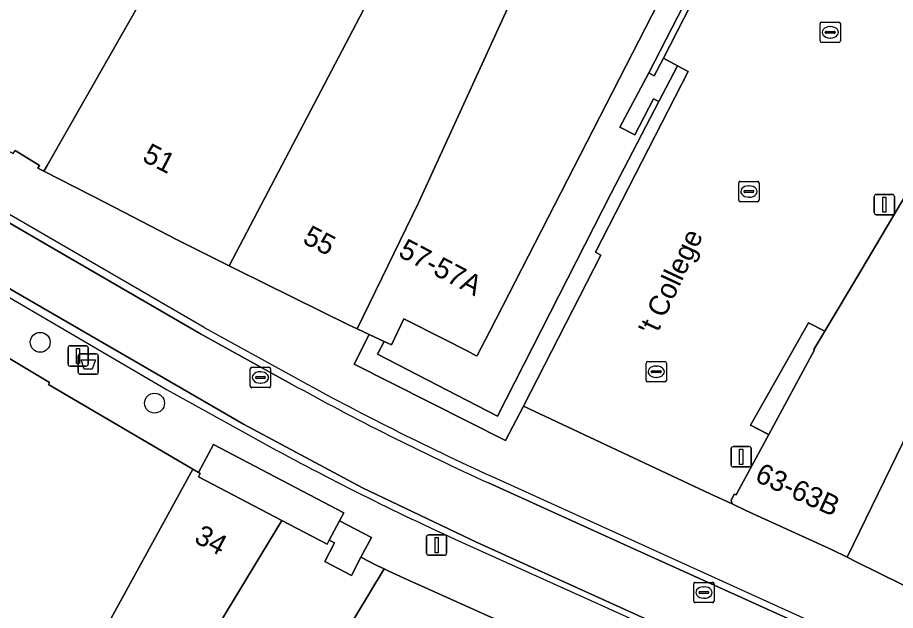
# Model space of a CAD drawing. Extents: x 161087 to 161926, y 382572 to 383873.
# Drawn here: x 161551.15 to 161594.31, y 383032.06 to 383061.22 of the extents above; entities that cross this region are included whole.
import ezdxf

# ---------------------------------------------------------------- set-up
doc = ezdxf.new("R2010")
doc.units = 0
for name, color, linetype in [('IMGEO_Afvalbak', 7, 'Continuous'), ('IMGEO_Boom', 7, 'Continuous'), ('IMGEO_Hek', 7, 'Continuous'), ('IMGEO_Kolk', 7, 'Continuous'), ('IMGEO_Lichtmast', 7, 'Continuous'), ('IMGEO_Lijnafwatering', 7, 'Continuous'), ('IMGEO_Openbare_ruimte_label', 7, 'Continuous'), ('IMGEO_Pand', 7, 'Continuous'), ('IMGEO_Pand_nummerreeks', 7, 'Continuous'), ('IMGEO_Rioolput', 7, 'Continuous'), ('IMGEO_Voetgangersgebied_gesloten', 7, 'Continuous'), ('IMGEO_Voetgangersgebied_open', 7, 'Continuous'), ('IMGEO_Voetpad_op_trap', 7, 'Continuous')]:
    doc.layers.add(name, color=color, linetype=linetype)

msp = doc.modelspace()

# ---------------------------------------------------------------- linework, layer by layer
at = {"layer": 'IMGEO_Afvalbak'}
for p, q in [((161554.133, 383043.775), (161554.133, 383044.575)), ((161554.133, 383044.575), (161554.133, 383043.775)), ((161554.233, 383044.675), (161555.023, 383044.675)), ((161555.023, 383044.675), (161554.233, 383044.675)), ((161555.123, 383044.575), (161555.123, 383043.775)), ((161555.123, 383043.775), (161555.123, 383044.575)), ((161555.023, 383043.675), (161554.233, 383043.675)), ((161554.233, 383043.675), (161555.023, 383043.675))]:
    msp.add_line(p, q, dxfattribs=at)
msp.add_lwpolyline([(161554.276, 383044.389), (161554.98, 383044.389), (161554.831, 383043.919), (161554.425, 383043.919), (161554.276, 383044.389)], dxfattribs=at)
for centre, start, end in [((161554.233, 383044.575), 90, 180), ((161554.233, 383044.575), 90, 180), ((161555.023, 383044.575), 0, 90), ((161555.023, 383044.575), 360, 90), ((161554.233, 383043.775), 180, 270), ((161554.233, 383043.775), 180, 270), ((161555.023, 383043.775), 270, 0), ((161555.023, 383043.775), 270, 0)]:
    msp.add_arc(centre, 0.1, start, end, dxfattribs=at)
at = {"layer": 'IMGEO_Boom'}
for centre in [(161552.267, 383045.246), (161557.89, 383042.252)]:
    msp.add_circle(centre, 0.489, dxfattribs=at)
at = {"layer": 'IMGEO_Hek'}
msp.add_lwpolyline([(161590.805, 383045.813), (161590.041, 383046.199), (161587.182, 383041.166), (161588.048, 383040.721)], dxfattribs=at)
at = {"layer": 'IMGEO_Kolk'}
for p, q in [((161590.682, 383060.991), (161591.534, 383060.991)), ((161590.607, 383060.065), (161590.607, 383060.917)), ((161590.909, 383060.534), (161591.307, 383060.534)), ((161591.095, 383060.771), (161591.12, 383060.771)), ((161591.608, 383060.917), (161591.608, 383060.065)), ((161590.866, 383060.485), (161590.866, 383060.497)), ((161591.304, 383060.448), (161590.906, 383060.448)), ((161591.118, 383060.211), (161591.093, 383060.211)), ((161591.35, 383060.497), (161591.35, 383060.485)), ((161591.534, 383059.991), (161590.682, 383059.991)), ((161586.608, 383052.236), (161586.608, 383053.088)), ((161586.683, 383053.162), (161587.535, 383053.162)), ((161587.096, 383052.942), (161587.121, 383052.942)), ((161587.609, 383053.088), (161587.609, 383052.236)), ((161586.867, 383052.656), (161586.867, 383052.668)), ((161587.305, 383052.619), (161586.907, 383052.619)), ((161586.91, 383052.705), (161587.308, 383052.705)), ((161587.119, 383052.382), (161587.094, 383052.382)), ((161587.351, 383052.668), (161587.351, 383052.656)), ((161587.535, 383052.162), (161586.683, 383052.162)), ((161582.052, 383043.373), (161582.052, 383044.225)), ((161582.127, 383044.299), (161582.979, 383044.299)), ((161583.053, 383044.225), (161583.053, 383043.373)), ((161582.311, 383043.793), (161582.311, 383043.805)), ((161582.749, 383043.756), (161582.351, 383043.756)), ((161582.354, 383043.842), (161582.752, 383043.842)), ((161582.54, 383044.079), (161582.565, 383044.079)), ((161582.795, 383043.805), (161582.795, 383043.793)), ((161582.979, 383043.299), (161582.127, 383043.299)), ((161582.563, 383043.519), (161582.538, 383043.519))]:
    msp.add_line(p, q, dxfattribs=at)
for points in [[(161590.682, 383060.991), (161591.534, 383060.991)], [(161590.607, 383060.065), (161590.607, 383060.917)], [(161591.608, 383060.917), (161591.608, 383060.065)], [(161591.534, 383059.991), (161590.682, 383059.991)], [(161586.608, 383052.236), (161586.608, 383053.088)], [(161586.683, 383053.162), (161587.535, 383053.162)], [(161587.609, 383053.088), (161587.609, 383052.236)], [(161587.535, 383052.162), (161586.683, 383052.162)], [(161582.052, 383043.373), (161582.052, 383044.225)], [(161582.127, 383044.299), (161582.979, 383044.299)], [(161583.053, 383044.225), (161583.053, 383043.373)], [(161582.979, 383043.299), (161582.127, 383043.299)]]:
    msp.add_lwpolyline(points, dxfattribs=at)
for centre, radius, start, end in [((161590.684, 383060.915), 0.0765, 91.552, 178.448), ((161590.684, 383060.915), 0.0765, 91.552, 178.448), ((161591.532, 383060.915), 0.0765, 1.552, 88.448), ((161591.532, 383060.915), 0.0765, 1.552, 88.448), ((161590.906, 383060.494), 0.0403, 85.8775, 175.7526), ((161591.311, 383060.496), 0.0386, 1.7309, 96.639), ((161590.903, 383060.484), 0.0366, 178.938, 274.7102), ((161591.307, 383060.491), 0.043, 264.8664, 352.4533), ((161590.684, 383060.067), 0.0765, 181.552, 268.448), ((161590.684, 383060.067), 0.0765, 181.552, 268.448), ((161591.532, 383060.067), 0.0765, 271.552, 358.448), ((161591.532, 383060.067), 0.0765, 271.552, 358.448), ((161586.685, 383053.086), 0.0765, 91.552, 178.448), ((161586.685, 383053.086), 0.0765, 91.552, 178.448), ((161587.533, 383053.086), 0.0765, 1.552, 88.448), ((161587.533, 383053.086), 0.0765, 1.552, 88.448), ((161586.907, 383052.665), 0.0403, 85.8775, 175.7526), ((161586.904, 383052.655), 0.0366, 178.938, 274.7102), ((161587.308, 383052.662), 0.043, 264.8664, 352.4533), ((161587.312, 383052.667), 0.0386, 1.7309, 96.639), ((161586.685, 383052.238), 0.0765, 181.552, 268.448), ((161586.685, 383052.238), 0.0765, 181.552, 268.448), ((161587.533, 383052.238), 0.0765, 271.552, 358.448), ((161587.533, 383052.238), 0.0765, 271.552, 358.448), ((161582.129, 383044.223), 0.0765, 91.552, 178.448), ((161582.129, 383044.223), 0.0765, 91.552, 178.448), ((161582.977, 383044.223), 0.0765, 1.552, 88.448), ((161582.977, 383044.223), 0.0765, 1.552, 88.448), ((161582.351, 383043.802), 0.0403, 85.8775, 175.7526), ((161582.348, 383043.792), 0.0366, 178.938, 274.7102), ((161582.752, 383043.799), 0.043, 264.8664, 352.4533), ((161582.756, 383043.804), 0.0386, 1.7309, 96.639), ((161582.129, 383043.375), 0.0765, 181.552, 268.448), ((161582.129, 383043.375), 0.0765, 181.552, 268.448), ((161582.977, 383043.375), 0.0765, 271.552, 358.448), ((161582.977, 383043.375), 0.0765, 271.552, 358.448)]:
    msp.add_arc(centre, radius, start, end, dxfattribs=at)
for centre, major_axis, ratio, start_param, end_param in [((161591.094, 383060.491), (-0.387, 0.002), 0.722429, 4.712389, 7.853982), ((161591.119, 383060.491), (-0.39, 0.002), 0.717154, 1.570796, 4.712389), ((161587.095, 383052.662), (-0.387, 0.002), 0.722429, 4.712389, 7.853982), ((161587.12, 383052.662), (-0.39, 0.002), 0.717154, 1.570796, 4.712389), ((161582.539, 383043.799), (-0.387, 0.002), 0.722429, 4.712389, 7.853982), ((161582.564, 383043.799), (-0.39, 0.002), 0.717154, 1.570796, 4.712389)]:
    msp.add_ellipse(centre, major_axis=major_axis, ratio=ratio, start_param=start_param, end_param=end_param, dxfattribs=at)
at = {"layer": 'IMGEO_Lichtmast'}
for p, q in [((161593.271, 383051.615), (161593.271, 383052.415)), ((161593.271, 383052.415), (161593.271, 383051.615)), ((161593.371, 383052.515), (161594.161, 383052.515)), ((161594.161, 383052.515), (161593.371, 383052.515)), ((161594.261, 383052.415), (161594.261, 383051.615)), ((161594.261, 383051.615), (161594.261, 383052.415)), ((161594.161, 383051.515), (161593.371, 383051.515)), ((161593.371, 383051.515), (161594.161, 383051.515)), ((161553.736, 383045.072), (161554.526, 383045.072)), ((161554.526, 383045.072), (161553.736, 383045.072)), ((161553.636, 383044.172), (161553.636, 383044.972)), ((161553.636, 383044.972), (161553.636, 383044.172)), ((161554.626, 383044.972), (161554.626, 383044.172)), ((161554.626, 383044.172), (161554.626, 383044.972)), ((161554.526, 383044.072), (161553.736, 383044.072)), ((161553.736, 383044.072), (161554.526, 383044.072)), ((161586.235, 383039.214), (161586.235, 383040.014)), ((161586.235, 383040.014), (161586.235, 383039.214)), ((161586.335, 383040.114), (161587.125, 383040.114)), ((161587.125, 383040.114), (161586.335, 383040.114)), ((161587.225, 383040.014), (161587.225, 383039.214)), ((161587.225, 383039.214), (161587.225, 383040.014)), ((161587.125, 383039.114), (161586.335, 383039.114)), ((161586.335, 383039.114), (161587.125, 383039.114)), ((161571.259, 383034.872), (161571.259, 383035.672)), ((161571.259, 383035.672), (161571.259, 383034.872)), ((161571.359, 383035.772), (161572.149, 383035.772)), ((161572.149, 383035.772), (161571.359, 383035.772)), ((161572.249, 383035.672), (161572.249, 383034.872)), ((161572.249, 383034.872), (161572.249, 383035.672)), ((161572.149, 383034.772), (161571.359, 383034.772)), ((161571.359, 383034.772), (161572.149, 383034.772))]:
    msp.add_line(p, q, dxfattribs=at)
for points in [[(161593.691, 383052.39), (161593.841, 383052.39), (161593.841, 383051.64), (161593.691, 383051.64), (161593.691, 383052.39)], [(161554.056, 383044.947), (161554.206, 383044.947), (161554.206, 383044.197), (161554.056, 383044.197), (161554.056, 383044.947)], [(161586.655, 383039.989), (161586.805, 383039.989), (161586.805, 383039.239), (161586.655, 383039.239), (161586.655, 383039.989)], [(161571.679, 383035.647), (161571.829, 383035.647), (161571.829, 383034.897), (161571.679, 383034.897), (161571.679, 383035.647)]]:
    msp.add_lwpolyline(points, dxfattribs=at)
for centre, start, end in [((161593.371, 383052.415), 90, 180), ((161593.371, 383052.415), 90, 180), ((161594.161, 383052.415), 0, 90), ((161594.161, 383052.415), 360, 90), ((161593.371, 383051.615), 180, 270), ((161593.371, 383051.615), 180, 270), ((161594.161, 383051.615), 270, 0), ((161594.161, 383051.615), 270, 0), ((161553.736, 383044.972), 90, 180), ((161553.736, 383044.972), 90, 180), ((161554.526, 383044.972), 0, 90), ((161554.526, 383044.972), 360, 90), ((161553.736, 383044.172), 180, 270), ((161553.736, 383044.172), 180, 270), ((161554.526, 383044.172), 270, 0), ((161554.526, 383044.172), 270, 0), ((161586.335, 383040.014), 90, 180), ((161586.335, 383040.014), 90, 180), ((161587.125, 383040.014), 0, 90), ((161587.125, 383040.014), 360, 90), ((161586.335, 383039.214), 180, 270), ((161586.335, 383039.214), 180, 270), ((161587.125, 383039.214), 270, 0), ((161587.125, 383039.214), 270, 0), ((161571.359, 383035.672), 90, 180), ((161571.359, 383035.672), 90, 180), ((161572.149, 383035.672), 0, 90), ((161572.149, 383035.672), 360, 90), ((161571.359, 383034.872), 180, 270), ((161571.359, 383034.872), 180, 270), ((161572.149, 383034.872), 270, 0), ((161572.149, 383034.872), 270, 0)]:
    msp.add_arc(centre, 0.1, start, end, dxfattribs=at)
at = {"layer": 'IMGEO_Lijnafwatering'}
for points in [[(161560.332, 383045.975), (161530.431, 383063.338)], [(161528.668, 383060.381), (161558.505, 383042.903)], [(161560.332, 383045.975), (161564.805, 383043.506)], [(161558.505, 383042.903), (161562.978, 383040.434)], [(161574.48, 383038.641), (161581.487, 383035.465)], [(161572.653, 383035.569), (161579.66, 383032.393)], [(161581.487, 383035.465), (161605.679, 383024.464)], [(161579.66, 383032.393), (161606.673, 383020.138)]]:
    msp.add_lwpolyline(points, dxfattribs=at)
for centre in [(161633.658, 383168.381), (161631.831, 383165.309)]:
    msp.add_arc(centre, 142.599, 241.1287, 245.48093, dxfattribs=at)
at = {"layer": 'IMGEO_Pand'}
for points in [[(161563.885, 383073.744), (161563.984, 383073.918), (161561.604, 383075.288), (161559.06, 383076.784), (161554.667, 383079.379), (161553.325, 383077.057), (161550.47, 383072.214), (161549.931, 383071.28), (161547.166, 383066.299), (161543.558, 383060.083), (161543.597, 383060.058), (161543.133, 383059.205), (161543.496, 383059), (161543.471, 383058.927), (161550.507, 383054.731), (161550.528, 383054.765), (161550.945, 383054.534), (161551.03, 383054.681), (161552.241, 383053.949), (161552.15, 383053.812), (161552.45, 383053.659), (161552.611, 383053.941)], [(161571.449, 383067.89), (161570.446, 383068.468), (161571.045, 383069.541), (161568.452, 383070.991), (161568.506, 383071.171), (161563.885, 383073.744), (161552.611, 383053.941), (161552.45, 383053.659), (161555.5, 383052.104), (161558.996, 383050.282), (161561.556, 383049.009)], [(161577.03, 383065.585), (161574.029, 383067.333), (161572.063, 383068.429), (161571.806, 383068.572), (161571.449, 383067.89), (161561.556, 383049.009), (161561.917, 383048.829), (161567.422, 383046.104), (161567.849, 383045.905), (161570.86, 383052.105)], [(161597.716, 383046.532), (161597.301, 383046.734), (161600.583, 383053.609), (161601.496, 383055.415), (161601.562, 383055.545), (161600.023, 383056.299), (161600, 383056.252), (161599.063, 383054.351), (161598.441, 383054.655), (161595.451, 383053.541), (161595.139, 383053.017), (161592.608, 383048.762), (161590.837, 383045.797), (161590.297, 383044.894), (161590.331, 383044.879), (161588.081, 383040.704), (161586.632, 383038.015), (161586.485, 383037.742), (161586.381, 383037.783), (161586.238, 383037.465), (161586.284, 383037.299), (161586.952, 383036.968), (161591.202, 383035.042), (161591.935, 383034.677)], [(161609.552, 383044.883), (161612.126, 383050.38), (161601.631, 383055.682), (161601.562, 383055.545), (161601.496, 383055.415), (161600.583, 383053.609), (161597.301, 383046.734), (161597.716, 383046.532), (161591.935, 383034.677), (161592.352, 383034.469), (161599.235, 383031.065), (161599.919, 383030.727), (161599.954, 383030.799), (161602.176, 383029.7), (161602.133, 383029.567), (161602.34, 383029.465), (161604.506, 383034.095)], [(161557.094, 383028.457), (161558.663, 383027.422), (161564.153, 383036.487), (161560.052, 383038.635), (161560.139, 383038.794), (161560.043, 383038.849), (161559.769, 383039.005), (161554.898, 383030.126), (161554.56, 383030.305), (161549.371, 383022.795), (161544.637, 383026.477), (161535.875, 383032.107), (161532.845, 383027.594), (161530.194, 383023.646), (161543.431, 383014.331), (161548.514, 383021.742), (161552.461, 383019.105), (161554.402, 383021.554), (161553.276, 383022.439)], [(161561.953, 383022.515), (161563.704, 383025.027), (161569.171, 383034.097), (161568.811, 383034.264), (161568.034, 383034.671), (161567.569, 383033.782), (161566.258, 383034.469), (161566.736, 383035.381), (161566.478, 383035.516), (161566.376, 383035.322), (161564.153, 383036.487), (161558.663, 383027.422), (161560.111, 383026.468), (161548.646, 383011.227), (161551.459, 383009.111), (161557.33, 383016.61)], [(161576.262, 383030.9), (161575.547, 383031.212), (161570.995, 383033.272), (161570.587, 383033.451), (161569.414, 383033.985), (161569.171, 383034.097), (161563.704, 383025.027), (161561.953, 383022.515), (161557.33, 383016.61), (161565.997, 383011.229), (161570.113, 383018.818), (161569.874, 383018.833)]]:
    msp.add_lwpolyline(points, close=True, dxfattribs=at)
for points in [[(161577.03, 383065.585), (161570.86, 383052.105), (161567.849, 383045.905), (161568.435, 383045.631), (161569.17, 383045.288), (161569.538, 383045.116), (161570.142, 383046.401), (161572.092, 383045.41), (161573.286, 383044.801), (161573.706, 383044.585), (161573.749, 383044.603), (161574.358, 383045.765), (161582.98, 383062.581)], [(161554.898, 383030.126), (161559.769, 383039.005), (161552.684, 383043.164), (161552.722, 383043.26), (161550.25, 383044.739), (161546.243, 383047.058), (161546.178, 383046.945), (161539.682, 383050.941), (161529.993, 383037.609), (161528.169, 383034.943), (161523.441, 383028.398)]]:
    msp.add_lwpolyline(points, dxfattribs=at)
at = {"layer": 'IMGEO_Rioolput'}
for p, q in [((161562.595, 383043.088), (161562.595, 383043.94)), ((161562.67, 383044.014), (161563.522, 383044.014)), ((161563.083, 383043.794), (161563.108, 383043.794)), ((161563.596, 383043.94), (161563.596, 383043.088)), ((161562.854, 383043.508), (161562.854, 383043.52)), ((161563.292, 383043.471), (161562.894, 383043.471)), ((161562.897, 383043.557), (161563.295, 383043.557)), ((161563.338, 383043.52), (161563.338, 383043.508)), ((161563.522, 383043.014), (161562.67, 383043.014)), ((161563.106, 383043.234), (161563.081, 383043.234)), ((161584.397, 383032.513), (161584.397, 383033.365)), ((161584.472, 383033.439), (161585.324, 383033.439)), ((161585.398, 383033.365), (161585.398, 383032.513)), ((161584.656, 383032.933), (161584.656, 383032.945)), ((161584.699, 383032.982), (161585.097, 383032.982)), ((161584.885, 383033.219), (161584.91, 383033.219)), ((161585.14, 383032.945), (161585.14, 383032.933)), ((161585.094, 383032.896), (161584.696, 383032.896)), ((161584.908, 383032.659), (161584.883, 383032.659)), ((161585.324, 383032.439), (161584.472, 383032.439))]:
    msp.add_line(p, q, dxfattribs=at)
for points in [[(161562.595, 383043.088), (161562.595, 383043.94)], [(161562.67, 383044.014), (161563.522, 383044.014)], [(161563.596, 383043.94), (161563.596, 383043.088)], [(161563.522, 383043.014), (161562.67, 383043.014)], [(161584.397, 383032.513), (161584.397, 383033.365)], [(161584.472, 383033.439), (161585.324, 383033.439)], [(161585.398, 383033.365), (161585.398, 383032.513)], [(161585.324, 383032.439), (161584.472, 383032.439)]]:
    msp.add_lwpolyline(points, dxfattribs=at)
for centre, radius, start, end in [((161562.672, 383043.938), 0.0765, 91.552, 178.448), ((161562.672, 383043.938), 0.0765, 91.552, 178.448), ((161563.52, 383043.938), 0.0765, 1.552, 88.448), ((161563.52, 383043.938), 0.0765, 1.552, 88.448), ((161562.894, 383043.517), 0.0403, 85.8775, 175.7526), ((161562.891, 383043.507), 0.0366, 178.938, 274.7102), ((161563.295, 383043.514), 0.043, 264.8664, 352.4533), ((161563.299, 383043.519), 0.0386, 1.7309, 96.639), ((161562.672, 383043.09), 0.0765, 181.552, 268.448), ((161562.672, 383043.09), 0.0765, 181.552, 268.448), ((161563.52, 383043.09), 0.0765, 271.552, 358.448), ((161563.52, 383043.09), 0.0765, 271.552, 358.448), ((161584.474, 383033.363), 0.0765, 91.552, 178.448), ((161584.474, 383033.363), 0.0765, 91.552, 178.448), ((161585.322, 383033.363), 0.0765, 1.552, 88.448), ((161585.322, 383033.363), 0.0765, 1.552, 88.448), ((161584.696, 383032.942), 0.0403, 85.8775, 175.7526), ((161584.693, 383032.932), 0.0366, 178.938, 274.7102), ((161585.097, 383032.939), 0.043, 264.8664, 352.4533), ((161585.101, 383032.944), 0.0386, 1.7309, 96.639), ((161584.474, 383032.515), 0.0765, 181.552, 268.448), ((161584.474, 383032.515), 0.0765, 181.552, 268.448), ((161585.322, 383032.515), 0.0765, 271.552, 358.448), ((161585.322, 383032.515), 0.0765, 271.552, 358.448)]:
    msp.add_arc(centre, radius, start, end, dxfattribs=at)
for centre, major_axis, ratio, start_param, end_param in [((161563.082, 383043.514), (-0.387, 0.002), 0.722429, 4.712389, 7.853982), ((161563.107, 383043.514), (-0.39, 0.002), 0.717154, 1.570796, 4.712389), ((161584.884, 383032.939), (-0.387, 0.002), 0.722429, 4.712389, 7.853982), ((161584.909, 383032.939), (-0.39, 0.002), 0.717154, 1.570796, 4.712389)]:
    msp.add_ellipse(centre, major_axis=major_axis, ratio=ratio, start_param=start_param, end_param=end_param, dxfattribs=at)
at = {"layer": 'IMGEO_Voetgangersgebied_gesloten'}
for points in [[(161564.628, 383043.193), (161560.155, 383045.662), (161552.147, 383050.306), (161530.277, 383063.08), (161490.814, 383086.199)], [(161492.002, 383082.168), (161528.822, 383060.639), (161530.386, 383059.686), (161562.264, 383041.226), (161568.118, 383038.081), (161573.744, 383035.403), (161610.121, 383018.913)], [(161606.751, 383023.646), (161581.31, 383035.152), (161574.303, 383038.328)]]:
    msp.add_lwpolyline(points, dxfattribs=at)
msp.add_arc((161633.481, 383168.068), 142.599, 241.1287, 245.48093, dxfattribs=at)
at = {"layer": 'IMGEO_Voetgangersgebied_open'}
for points in [[(161490.814, 383086.199), (161530.277, 383063.08), (161552.147, 383050.306), (161560.155, 383045.662), (161564.628, 383043.193)], [(161610.121, 383018.913), (161573.744, 383035.403), (161568.118, 383038.081), (161562.264, 383041.226), (161530.386, 383059.686), (161528.822, 383060.639), (161492.002, 383082.168)], [(161589.03, 383074.337), (161582.98, 383062.581), (161574.358, 383045.765), (161573.749, 383044.603), (161573.706, 383044.585), (161573.286, 383044.801), (161572.092, 383045.41), (161570.142, 383046.401), (161569.538, 383045.116), (161569.17, 383045.288), (161568.847, 383044.661), (161574.742, 383041.619), (161580.345, 383052.588), (161582.677, 383057.082), (161582.415, 383057.218), (161581.494, 383055.443), (161580.766, 383055.82), (161582.183, 383058.502), (161588.677, 383071.118), (161591.2, 383076.006)], [(161591.2, 383076.006), (161588.677, 383071.118), (161588.936, 383071.002), (161582.905, 383059.22), (161583.593, 383058.848), (161584.121, 383058.562), (161579.565, 383049.677), (161579.827, 383049.537), (161576.024, 383042.111), (161582.514, 383039.057), (161585.199, 383037.793), (161586.284, 383037.299), (161586.238, 383037.465), (161586.381, 383037.783), (161586.485, 383037.742), (161586.632, 383038.015), (161588.081, 383040.704), (161587.182, 383041.166), (161590.041, 383046.199), (161590.837, 383045.797), (161592.608, 383048.762), (161595.139, 383053.017)], [(161599.235, 383031.065), (161592.352, 383034.469), (161591.935, 383034.677), (161591.202, 383035.042), (161586.952, 383036.968), (161586.284, 383037.299), (161585.199, 383037.793), (161582.514, 383039.057), (161576.024, 383042.111), (161575.151, 383040.407), (161567.698, 383044.172), (161568.435, 383045.631), (161567.849, 383045.905), (161567.422, 383046.104), (161561.917, 383048.829), (161561.556, 383049.009), (161558.996, 383050.282), (161555.5, 383052.104), (161552.45, 383053.659), (161552.15, 383053.812), (161552.241, 383053.949), (161551.03, 383054.681)], [(161550.25, 383044.739), (161552.722, 383043.26), (161552.684, 383043.164), (161559.769, 383039.005), (161560.043, 383038.849), (161560.784, 383040.226), (161567.198, 383036.862), (161566.982, 383036.461), (161568.551, 383035.646), (161568.034, 383034.671), (161568.811, 383034.264), (161569.171, 383034.097), (161569.414, 383033.985), (161570.587, 383033.451), (161570.995, 383033.272), (161575.547, 383031.212)], [(161574.303, 383038.328), (161581.31, 383035.152), (161606.751, 383023.646)]]:
    msp.add_lwpolyline(points, dxfattribs=at)
for points in [[(161582.677, 383057.082), (161583.593, 383058.848), (161582.905, 383059.22), (161582.458, 383058.359), (161582.183, 383058.502), (161580.766, 383055.82), (161581.494, 383055.443), (161582.415, 383057.218)], [(161590.331, 383044.879), (161590.297, 383044.894), (161590.837, 383045.797), (161590.041, 383046.199), (161587.182, 383041.166), (161588.081, 383040.704)], [(161560.043, 383038.849), (161560.139, 383038.794), (161560.052, 383038.635), (161564.153, 383036.487), (161566.376, 383035.322), (161566.478, 383035.516), (161566.982, 383036.461), (161567.198, 383036.862), (161560.784, 383040.226)], [(161566.982, 383036.461), (161566.478, 383035.516), (161566.736, 383035.381), (161566.258, 383034.469), (161567.569, 383033.782), (161568.034, 383034.671), (161568.551, 383035.646)]]:
    msp.add_lwpolyline(points, close=True, dxfattribs=at)
msp.add_arc((161633.481, 383168.068), 142.599, 241.1287, 245.48093, dxfattribs=at)
at = {"layer": 'IMGEO_Voetpad_op_trap'}
for points in [[(161588.936, 383071.002), (161588.677, 383071.118), (161582.183, 383058.502), (161582.458, 383058.359), (161582.905, 383059.22)], [(161579.827, 383049.537), (161579.565, 383049.677), (161584.121, 383058.562), (161583.593, 383058.848), (161582.677, 383057.082), (161580.345, 383052.588), (161574.742, 383041.619), (161568.847, 383044.661), (161569.17, 383045.288), (161568.435, 383045.631), (161567.698, 383044.172), (161575.151, 383040.407), (161576.024, 383042.111)]]:
    msp.add_lwpolyline(points, close=True, dxfattribs=at)

# ---------------------------------------------------------------- texts
at = {"layer": 'IMGEO_Openbare_ruimte_label'}
msp.add_text("'t College", height=1, rotation=64.9727, dxfattribs=at).set_placement((161582.537, 383045.493))
msp.add_text("'t College", height=1, rotation=64.9727, dxfattribs=at).set_placement((161582.537, 383045.493))
at = {"layer": 'IMGEO_Pand_nummerreeks'}
for s, rotation, p in [('51', 332.8991, (161557.232, 383054.186)), ('55', 332.8991, (161565.115, 383050.152)), ('57-57A', 332.3491, (161569.818, 383049.5)), ('63-63B', 335.6206, (161587.349, 383038.435)), ('34', 331.5641, (161559.78, 383035.441))]:
    msp.add_text(s, height=1, rotation=rotation, dxfattribs=at).set_placement(p)

doc.saveas('drawing.dxf')
